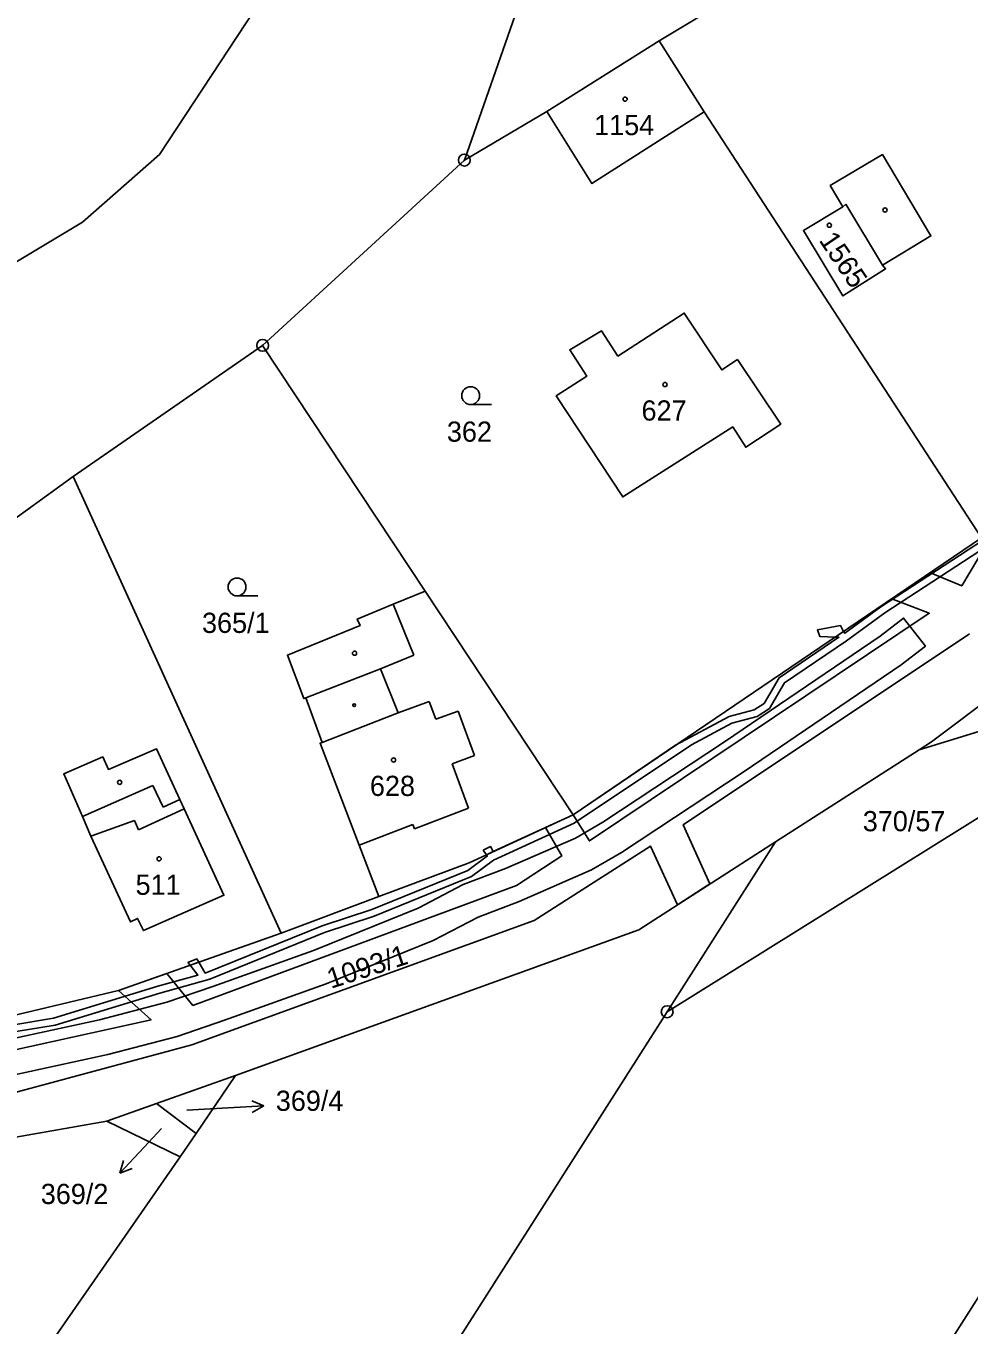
# Model space of a CAD drawing. Extents: x -680203 to -673936, y -1102717 to -1093650.
# Drawn here: x -679688.8 to -679609.4, y -1097871.2 to -1097761.8 of the extents above; entities that cross this region are included whole.
import ezdxf

# ---------------------------------------------------------------- set-up
doc = ezdxf.new("R2010")
doc.units = 0
for name, color, linetype in [('SOxx02xx_Koleje_param další_Popis10', 7, 'Continuous'), ('SOxx02xx_Staničení_Popis10', 7, 'Continuous'), ('SOxxxxxx_Koleje_hlavní_body_Popis10', 7, 'Continuous'), ('SOxxxxxx_Koleje_LN_parametry_Popis10', 7, 'Continuous'), ('SOxxxxxx_Koleje_param další_Popis10', 7, 'Continuous'), ('SOxxxxxx_Osa_bod_P', 7, 'Continuous'), ('SOxxxxxx_Staničení_Popis10', 7, 'Continuous'), ('x_prac', 7, 'Continuous')]:
    doc.layers.add(name, color=color, linetype=linetype)

msp = doc.modelspace()

# ---------------------------------------------------------------- linework, layer by layer
at = {"layer": 'SOxx02xx_Koleje_param další_Popis10'}
for centre, radius in [((-679651.88, -1097773.07), 0.5), ((-679651.88, -1097773.07), 0.0303), ((-679668.86, -1097788.66), 0.5), ((-679668.86, -1097788.66), 0.0303), ((-679634.81, -1097844.74), 0.5), ((-679634.81, -1097844.74), 0.0303)]:
    msp.add_circle(centre, radius, dxfattribs=at)
at = {"layer": 'SOxx02xx_Staničení_Popis10'}
for p, q in [((-679668.75, -1097852.67), (-679669.78, -1097852.23)), ((-679675.23, -1097853.03), (-679671.75, -1097852.83)), ((-679671.75, -1097852.83), (-679668.75, -1097852.67)), ((-679668.75, -1097852.67), (-679669.73, -1097853.23)), ((-679677.37, -1097854.56), (-679678.83, -1097856.14)), ((-679678.83, -1097856.14), (-679680.88, -1097858.33)), ((-679680.88, -1097858.33), (-679680.56, -1097857.26)), ((-679680.88, -1097858.33), (-679679.83, -1097857.94))]:
    msp.add_line(p, q, dxfattribs=at)
at = {"layer": 'SOxxxxxx_Koleje_hlavní_body_Popis10'}
for p, q in [((-679651.35, -1097793.64), (-679649.6, -1097793.64)), ((-679671.01, -1097809.74), (-679669.26, -1097809.74))]:
    msp.add_line(p, q, dxfattribs=at)
for centre in [(-679651.35, -1097792.89), (-679671.01, -1097808.99)]:
    msp.add_circle(centre, 0.75, dxfattribs=at)
at = {"layer": 'SOxxxxxx_Koleje_LN_parametry_Popis10'}
for points in [[(-679607.22, -1097804.19), (-679610.02, -1097808.91), (-679612.66, -1097807.79), (-679615.89, -1097809.98), (-679612.76, -1097811.2), (-679641.36, -1097830.36), (-679642.73, -1097828.16), (-679645.06, -1097829.23), (-679643.69, -1097831.62), (-679647.48, -1097834.11), (-679674.73, -1097844.21), (-679676.91, -1097841.52), (-679680.99, -1097842.96), (-679678.24, -1097845.41), (-679696.74, -1097849.48)], [(-679726.97, -1097851.8), (-679721.59, -1097851.41), (-679720.28, -1097851.19), (-679710.78, -1097850.11), (-679704.98, -1097849.78), (-679699.51, -1097849), (-679690.73, -1097846.91), (-679689.61, -1097846.41), (-679686.33, -1097845.87), (-679677.51, -1097843.18), (-679673.31, -1097842), (-679663.64, -1097838.07), (-679659.48, -1097836.69), (-679651.29, -1097833.36), (-679649.43, -1097831.97), (-679642.65, -1097828.87), (-679632.75, -1097822.27), (-679629.38, -1097820.44), (-679627.25, -1097819.9), (-679626.21, -1097819.21), (-679624.94, -1097817.05), (-679619.73, -1097813.52), (-679616.49, -1097811.16), (-679607.86, -1097805.53)], [(-679608.18, -1097805.03), (-679616.83, -1097810.66), (-679619.87, -1097812.88), (-679619.96, -1097812.73), (-679620.67, -1097813.21), (-679620.36, -1097813.22), (-679625.38, -1097816.63), (-679626.65, -1097818.79), (-679627.49, -1097819.34), (-679629.6, -1097819.88), (-679634.1, -1097822.31), (-679642.73, -1097828.16), (-679649.45, -1097831.26), (-679650.01, -1097831.52), (-679649.94, -1097831.62), (-679651.59, -1097832.84), (-679659.68, -1097836.13), (-679663.84, -1097837.51), (-679673.69, -1097841.49), (-679674.23, -1097840.58), (-679674.96, -1097840.83), (-679674.31, -1097841.66), (-679677.67, -1097842.6), (-679686.47, -1097845.29), (-679689.79, -1097845.83)], [(-679694.14, -1097850.99), (-679681.9, -1097848.34), (-679676.05, -1097846.81), (-679672.07, -1097845.45), (-679663.52, -1097842.39), (-679654.5, -1097838.75), (-679650.73, -1097836.78), (-679647.27, -1097835.46), (-679641.18, -1097832.81), (-679638.66, -1097831.33), (-679628.34, -1097824.53), (-679615.12, -1097815.55), (-679613.08, -1097813.97), (-679614.92, -1097811.61), (-679616.88, -1097813.13), (-679630, -1097822.03), (-679640.24, -1097828.79), (-679642.54, -1097830.13), (-679648.41, -1097832.68), (-679651.97, -1097834.04), (-679655.76, -1097836.03), (-679664.58, -1097839.59), (-679673.05, -1097842.61), (-679676.91, -1097843.93), (-679682.6, -1097845.42), (-679694.64, -1097848.03)], [(-679804.36, -1097865.77), (-679797.83, -1097869.58), (-679779.5, -1097865.84), (-679779.2, -1097867.39), (-679776, -1097866.77), (-679776.86, -1097862.31), (-679757.33, -1097859.68), (-679745.06, -1097857.63), (-679726.49, -1097855.54), (-679727.32, -1097859.8), (-679723.85, -1097859.37), (-679723.01, -1097855.12), (-679692.75, -1097852.35), (-679674.83, -1097847.51), (-679646, -1097837.05), (-679636.22, -1097830.8), (-679633.93, -1097835.73), (-679631.21, -1097833.98), (-679633.47, -1097829.01), (-679609.38, -1097812.93)]]:
    msp.add_lwpolyline(points, dxfattribs=at)
for points in [[(-679619.96, -1097812.73), (-679620.23, -1097812.24), (-679622.16, -1097812.61), (-679621.97, -1097813.16), (-679620.67, -1097813.21)], [(-679650.29, -1097831.15), (-679650.01, -1097831.52), (-679649.45, -1097831.26), (-679649.69, -1097830.83)], [(-679675.15, -1097840.59), (-679674.96, -1097840.83), (-679674.23, -1097840.58), (-679674.4, -1097840.29)]]:
    msp.add_lwpolyline(points, close=True, dxfattribs=at)
at = {"layer": 'SOxxxxxx_Koleje_param další_Popis10'}
for centre, radius in [((-679638.35, -1097767.94), 0.175), ((-679616.48, -1097777.27), 0.175), ((-679621.16, -1097778.55), 0.175), ((-679634.99, -1097791.96), 0.175), ((-679661.12, -1097814.57), 0.175), ((-679661.15, -1097818.94), 0.117), ((-679657.84, -1097823.56), 0.175), ((-679680.89, -1097825.43), 0.175), ((-679677.57, -1097831.87), 0.175)]:
    msp.add_circle(centre, radius, dxfattribs=at)
at = {"layer": 'SOxxxxxx_Staničení_Popis10'}
for p, q in [((-679619.77, -1097776.79), (-679620.02, -1097777.01)), ((-679619.77, -1097776.79), (-679616.7, -1097781.9)), ((-679657.87, -1097810.45), (-679656.12, -1097814.72)), ((-679656.12, -1097814.72), (-679658.95, -1097815.88)), ((-679658.95, -1097815.88), (-679665.23, -1097818.33)), ((-679658.95, -1097815.88), (-679657.45, -1097819.58)), ((-679657.45, -1097819.58), (-679654.83, -1097818.62)), ((-679654.83, -1097818.62), (-679654.28, -1097820.12)), ((-679663.85, -1097822.08), (-679657.45, -1097819.58)), ((-679654.28, -1097820.12), (-679652.4, -1097819.43)), ((-679652.4, -1097819.43), (-679651.03, -1097823.18)), ((-679651.03, -1097823.18), (-679652.91, -1097823.87)), ((-679652.91, -1097823.87), (-679651.53, -1097827.62)), ((-679678.09, -1097825.69), (-679684.02, -1097828.32)), ((-679677.24, -1097827.53), (-679678.09, -1097825.69)), ((-679675.83, -1097826.88), (-679677.24, -1097827.53)), ((-679679.3, -1097829.42), (-679675.47, -1097827.65)), ((-679651.53, -1097827.62), (-679656.07, -1097829.35)), ((-679683.33, -1097829.97), (-679679.65, -1097828.64)), ((-679679.65, -1097828.64), (-679679.3, -1097829.42)), ((-679656.21, -1097828.98), (-679660.74, -1097830.72)), ((-679656.07, -1097829.35), (-679656.21, -1097828.98))]:
    msp.add_line(p, q, dxfattribs=at)
at = {"layer": 'x_prac'}
for p, q in [((-679635.48, -1097763.02), (-679592.81, -1097737.2)), ((-679644.95, -1097768.99), (-679635.48, -1097763.02)), ((-679631.71, -1097769), (-679635.48, -1097763.02)), ((-679651.88, -1097773.07), (-679644.95, -1097768.99)), ((-679631.71, -1097769), (-679608.36, -1097804.87)), ((-679651.88, -1097773.07), (-679668.86, -1097788.66)), ((-679668.86, -1097788.66), (-679684.8, -1097799.69)), ((-679668.86, -1097788.66), (-679655.18, -1097809.35)), ((-679684.8, -1097799.69), (-679696.49, -1097808.15)), ((-679684.8, -1097799.69), (-679667.29, -1097838.13)), ((-679642.73, -1097828.16), (-679608.36, -1097804.87)), ((-679642.73, -1097828.16), (-679655.18, -1097809.35)), ((-679612.56, -1097822.02), (-679604.99, -1097816.32)), ((-679613.61, -1097822.69), (-679607.5, -1097820.81)), ((-679625.69, -1097830.44), (-679613.61, -1097822.69)), ((-679613.61, -1097822.69), (-679612.56, -1097822.02)), ((-679600.5, -1097823.35), (-679634.81, -1097844.74)), ((-679634.81, -1097844.74), (-679625.69, -1097830.44)), ((-679667.29, -1097838.13), (-679659.09, -1097835.05)), ((-679683.29, -1097920.76), (-679634.81, -1097844.74)), ((-679677.79, -1097852.45), (-679671.14, -1097850.1)), ((-679671.14, -1097850.1), (-679674.46, -1097854.98)), ((-679681.98, -1097853.94), (-679677.79, -1097852.45)), ((-679674.46, -1097854.98), (-679677.79, -1097852.45)), ((-679681.98, -1097853.94), (-679696.04, -1097856.44)), ((-679675.81, -1097856.96), (-679681.98, -1097853.94)), ((-679674.46, -1097854.98), (-679675.81, -1097856.96)), ((-679699.2, -1097890.64), (-679675.81, -1097856.96))]:
    msp.add_line(p, q, dxfattribs=at)
for points in [[(-679651.88, -1097773.07), (-679635.06, -1097724.97), (-679627.54, -1097695.39)], [(-679666.63, -1097755.99), (-679677.53, -1097772.59), (-679684.02, -1097778.3), (-679690.75, -1097782.34), (-679703.95, -1097787.96), (-679723.39, -1097794.47), (-679737.87, -1097798.47), (-679746.03, -1097801.23), (-679754.12, -1097804.84), (-679767.35, -1097811.89), (-679790.07, -1097826.95), (-679800.47, -1097833.99), (-679804.83, -1097835.55)], [(-679644.95, -1097768.99), (-679641.14, -1097775.05), (-679631.71, -1097769)], [(-679616.7, -1097781.9), (-679612.62, -1097779.45), (-679616.7, -1097772.6), (-679621.09, -1097775.22), (-679620.02, -1097777.01)], [(-679620.02, -1097777.01), (-679623.35, -1097778.99), (-679620.02, -1097784.5), (-679616.43, -1097782.23), (-679616.7, -1097781.9)], [(-679628.88, -1097789.85), (-679630.2, -1097790.73), (-679633.37, -1097785.94), (-679638.96, -1097789.56), (-679640.35, -1097787.43), (-679643.01, -1097789.03), (-679641.57, -1097791.25), (-679644.14, -1097792.92), (-679638.55, -1097801.42), (-679629.29, -1097795.53), (-679628.2, -1097797.24), (-679625.25, -1097795.28), (-679628.88, -1097789.85)], [(-679655.18, -1097809.35), (-679657.87, -1097810.45), (-679660.89, -1097811.69), (-679660.66, -1097812.24), (-679666.77, -1097814.74), (-679665.39, -1097818.39), (-679665.23, -1097818.33), (-679663.85, -1097822.08), (-679664.02, -1097822.14), (-679660.74, -1097830.72), (-679659.09, -1097835.05)], [(-679675.47, -1097827.65), (-679675.83, -1097826.88), (-679677.8, -1097822.6), (-679681.84, -1097824.35), (-679682.3, -1097823.29), (-679685.6, -1097824.72), (-679684.02, -1097828.32), (-679683.33, -1097829.97), (-679679.98, -1097837.18), (-679679.38, -1097836.89), (-679678.89, -1097837.91), (-679676.52, -1097836.87), (-679672.12, -1097834.94), (-679675.47, -1097827.65)], [(-679659.09, -1097835.05), (-679651.48, -1097832.2), (-679642.73, -1097828.16)], [(-679625.69, -1097830.44), (-679637.21, -1097837.84), (-679671.14, -1097850.1)], [(-679697.16, -1097846.78), (-679680.99, -1097842.96), (-679667.29, -1097838.13)], [(-679596.45, -1097869.42), (-679605.47, -1097863.83), (-679653.18, -1097938.63)]]:
    msp.add_lwpolyline(points, dxfattribs=at)

# ---------------------------------------------------------------- texts
at = {"layer": 'SOxxxxxx_Osa_bod_P'}
for s, p in [('1154', (-679640.96, -1097770.97)), ('627', (-679636.97, -1097794.99)), ('362', (-679653.35, -1097796.77)), ('365/1', (-679673.96, -1097812.86)), ('628', (-679659.83, -1097826.58)), ('370/57', (-679618.35, -1097829.55)), ('511', (-679679.55, -1097834.9)), ('369/4', (-679667.75, -1097853.08)), ('369/2', (-679687.53, -1097860.92))]:
    msp.add_text(s, height=1.7, dxfattribs=at).set_placement(p)
for s, rotation, p in [('1565', 304, (-679622.09, -1097779.81)), ('1093/1', 18, (-679663.11, -1097842.82))]:
    msp.add_text(s, height=1.7, rotation=rotation, dxfattribs=at).set_placement(p)

doc.saveas('drawing.dxf')
